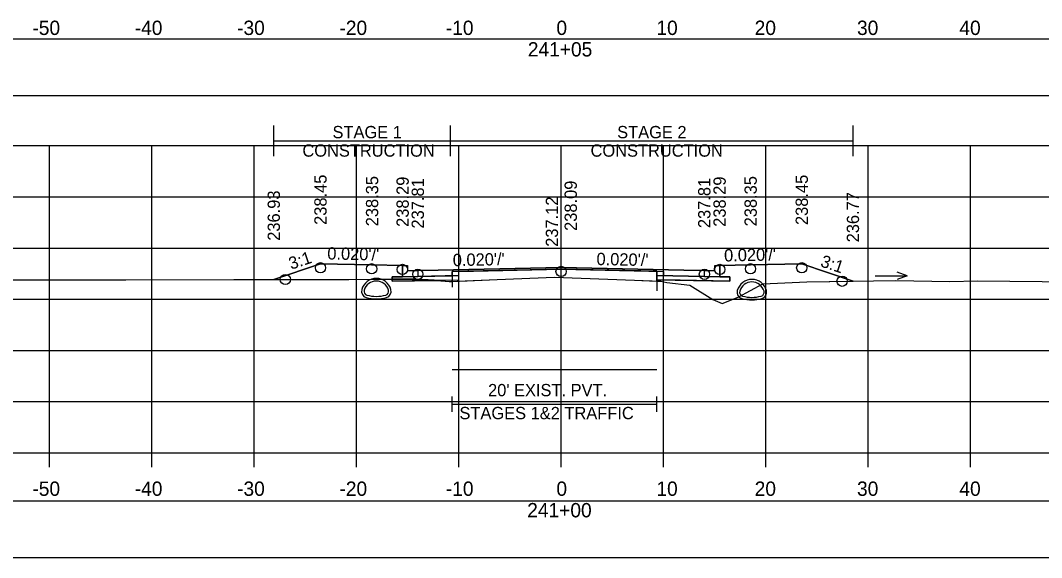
# Model space of a CAD drawing. Extents: x 1369627 to 1374022, y 380035 to 398173.
# Drawn here: x 1372045.7 to 1372145.5, y 389906.1 to 389958.5 of the extents above; entities that cross this region are included whole.
import ezdxf

# ---------------------------------------------------------------- set-up
doc = ezdxf.new("R2010")
doc.units = 0
for name, color, linetype in [('Default', 7, 'Continuous'), ('R_Alt Surface', 7, 'Continuous'), ('R_Axis', 7, 'Continuous'), ('R_Axis Annot', 7, 'Continuous'), ('R_Drive', 7, 'Continuous'), ('R_Exist Surface', 7, 'Continuous'), ('R_Fin Surface', 7, 'Continuous'), ('R_Grid', 7, 'Continuous'), ('R_MOT', 7, 'Continuous'), ('R_No Plot', 7, 'Continuous'), ('R_Water Annot', 7, 'Continuous'), ('R_Xsect Elev', 7, 'Continuous'), ('R_Xsect Slope', 7, 'Continuous'), ('T_Vehicle Path Rt', 7, 'Continuous')]:
    doc.layers.add(name, color=color, linetype=linetype)

msp = doc.modelspace()

# ---------------------------------------------------------------- linework, layer by layer
at = {"layer": 'Default'}
for p, q in [((1372087.891, 389920.323), (1372087.891, 389921.823)), ((1372107.891, 389920.323), (1372107.891, 389921.823)), ((1372087.891, 389921.073), (1372107.891, 389921.073))]:
    msp.add_line(p, q, dxfattribs=at)
for points in [[(1371948.53, 389951.185), (1372248.53, 389951.185), (1372248.53, 389956.707), (1371948.53, 389956.707)], [(1372083.02, 389934.596), (1372083.52, 389934.596), (1372083.53, 389934.096), (1372084.53, 389934.116), (1372084.53, 389933.529), (1372083.03, 389933.499)], [(1372113.53, 389934.096), (1372113.54, 389934.596), (1372114.04, 389934.596), (1372114.03, 389933.499), (1372112.53, 389933.529), (1372112.53, 389934.116)], [(1371948.53, 389906.081), (1372248.53, 389906.081), (1372248.53, 389911.603), (1371948.53, 389911.603)]]:
    msp.add_lwpolyline(points, close=True, dxfattribs=at)
at = {"layer": 'R_Alt Surface'}
msp.add_lwpolyline([(1372083.03, 389934.597), (1372083.03, 389933.499), (1372084.53, 389933.529), (1372087.891, 389933.596), (1372087.891, 389934.013), (1372098.53, 389934.226), (1372107.891, 389934.039), (1372107.891, 389933.622), (1372112.53, 389933.529), (1372114.03, 389933.499), (1372114.031, 389934.597)], dxfattribs=at)
for points in [[(1372082.03, 389933.479), (1372083.03, 389933.499), (1372084.53, 389933.529), (1372087.891, 389933.596), (1372087.891, 389933.18), (1372082.03, 389933.063)], [(1372115.03, 389933.479), (1372114.03, 389933.499), (1372112.53, 389933.529), (1372107.891, 389933.622), (1372107.891, 389933.205), (1372115.03, 389933.063)]]:
    msp.add_lwpolyline(points, close=True, dxfattribs=at)
at = {"layer": 'R_Axis'}
for p, q in [((1371948.53, 389916.307), (1372248.53, 389916.307)), ((1372048.53, 389914.907), (1372048.53, 389916.307)), ((1372058.53, 389914.907), (1372058.53, 389916.307)), ((1372068.53, 389914.907), (1372068.53, 389916.307)), ((1372078.53, 389914.907), (1372078.53, 389916.307)), ((1372088.53, 389914.907), (1372088.53, 389916.307)), ((1372098.53, 389914.907), (1372098.53, 389916.307)), ((1372108.53, 389914.907), (1372108.53, 389916.307)), ((1372118.53, 389914.907), (1372118.53, 389916.307)), ((1372128.53, 389914.907), (1372128.53, 389916.307)), ((1372138.53, 389914.907), (1372138.53, 389916.307))]:
    msp.add_line(p, q, dxfattribs=at)
at = {"layer": 'R_Drive'}
for centre, radius, start, end in [((1372080.475, 389931.855), 1.479, 15.57715, 164.42285), ((1372080.475, 389931.855), 1.229, 15.57715, 164.42285), ((1372117.172, 389931.76), 1.479, 15.57715, 164.42285), ((1372117.172, 389931.76), 1.229, 15.57715, 164.42285), ((1372079.663, 389932.082), 0.635, 164.42285, 254.30873), ((1372079.663, 389932.082), 0.385, 164.42285, 254.30873), ((1372080.475, 389934.975), 3.391, 254.30873, 285.69127), ((1372081.288, 389932.082), 0.385, 285.69127, 15.57715), ((1372081.288, 389932.082), 0.635, 285.69127, 15.57715), ((1372116.359, 389931.986), 0.635, 164.42285, 254.30873), ((1372116.359, 389931.986), 0.385, 164.42285, 254.30873), ((1372117.985, 389931.986), 0.385, 285.69127, 15.57715), ((1372117.985, 389931.986), 0.635, 285.69127, 15.57715), ((1372080.475, 389934.975), 3.641, 254.30873, 285.69127), ((1372117.172, 389934.88), 3.641, 254.30873, 285.69127), ((1372117.172, 389934.88), 3.391, 254.30873, 285.69127)]:
    msp.add_arc(centre, radius, start, end, dxfattribs=at)
at = {"layer": 'R_Exist Surface'}
msp.add_lwpolyline([(1372040.589, 389933.189), (1372050.657, 389933.21), (1372056.004, 389933.211), (1372066.548, 389933.233), (1372071.334, 389933.234), (1372077.051, 389933.24), (1372077.33, 389933.241), (1372077.804, 389933.246), (1372080.516, 389933.253), (1372081.185, 389933.262), (1372082.387, 389933.276), (1372082.896, 389933.279), (1372083.787, 389933.278), (1372084.342, 389933.275), (1372086.128, 389933.177), (1372087.609, 389933.028), (1372092.292, 389933.219), (1372097.891, 389933.448), (1372105.704, 389933.157), (1372108.259, 389933.062), (1372108.864, 389932.934), (1372111.101, 389932.671), (1372113.359, 389931.282), (1372114.252, 389930.881), (1372115.838, 389931.511), (1372118.233, 389932.818), (1372122.524, 389933.01), (1372131.241, 389933.145), (1372136.512, 389933.046), (1372139.223, 389933.098), (1372151.855, 389932.987)], dxfattribs=at)
at = {"layer": 'R_Fin Surface'}
msp.add_lwpolyline([(1372070.454, 389933.234), (1372075.02, 389934.756), (1372080.02, 389934.656), (1372083.02, 389934.596), (1372083.52, 389934.596), (1372083.53, 389934.096), (1372084.53, 389934.116), (1372086.53, 389934.156), (1372098.53, 389934.396), (1372110.53, 389934.156), (1372112.53, 389934.116), (1372113.53, 389934.096), (1372113.54, 389934.596), (1372114.04, 389934.596), (1372117.04, 389934.656), (1372122.04, 389934.756), (1372127.067, 389933.08)], dxfattribs=at)
at = {"layer": 'R_Grid'}
for p, q in [((1371948.53, 389946.307), (1372248.53, 389946.307)), ((1372048.53, 389916.307), (1372048.53, 389946.307)), ((1372058.53, 389916.307), (1372058.53, 389946.307)), ((1372068.53, 389916.307), (1372068.53, 389946.307)), ((1372078.53, 389916.307), (1372078.53, 389946.307)), ((1372088.53, 389916.307), (1372088.53, 389946.307)), ((1372098.53, 389916.307), (1372098.53, 389946.307)), ((1372108.53, 389916.307), (1372108.53, 389946.307)), ((1372118.53, 389916.307), (1372118.53, 389946.307)), ((1372128.53, 389916.307), (1372128.53, 389946.307)), ((1372138.53, 389916.307), (1372138.53, 389946.307)), ((1371948.53, 389941.307), (1372248.53, 389941.307)), ((1371948.53, 389936.307), (1372248.53, 389936.307)), ((1371948.53, 389931.307), (1372248.53, 389931.307)), ((1371948.53, 389926.307), (1372248.53, 389926.307)), ((1371948.53, 389921.307), (1372248.53, 389921.307)), ((1371948.53, 389916.307), (1372248.53, 389916.307))]:
    msp.add_line(p, q, dxfattribs=at)
at = {"layer": 'R_MOT'}
for p, q in [((1372070.454, 389945.268), (1372070.454, 389948.268)), ((1372087.713, 389945.268), (1372087.713, 389948.268)), ((1372127.067, 389945.268), (1372127.067, 389948.268)), ((1372070.454, 389946.768), (1372127.067, 389946.768))]:
    msp.add_line(p, q, dxfattribs=at)
at = {"layer": 'R_No Plot'}
for points in [[(1372083.02, 389934.596), (1372083.03, 389933.499), (1372084.53, 389933.529), (1372088.53, 389933.609), (1372088.53, 389934.026), (1372098.53, 389934.226), (1372108.53, 389934.026), (1372108.53, 389933.609), (1372112.53, 389933.529), (1372114.03, 389933.499), (1372114.04, 389934.596)], [(1372087.891, 389924.448), (1372107.891, 389924.448)]]:
    msp.add_lwpolyline(points, dxfattribs=at)
for points in [[(1372098.53, 389934.396), (1372086.53, 389934.156), (1372084.53, 389934.116), (1372084.53, 389933.529), (1372088.53, 389933.609), (1372088.53, 389934.026), (1372098.53, 389934.226), (1372108.53, 389934.026), (1372108.53, 389933.609), (1372112.53, 389933.529), (1372112.53, 389934.116), (1372110.53, 389934.156)], [(1372088.53, 389933.609), (1372084.53, 389933.529), (1372083.03, 389933.499), (1372082.03, 389933.479), (1372082.03, 389933.062), (1372088.53, 389933.192)], [(1372108.53, 389933.609), (1372112.53, 389933.529), (1372114.03, 389933.499), (1372115.03, 389933.479), (1372115.03, 389933.062), (1372108.53, 389933.192)]]:
    msp.add_lwpolyline(points, close=True, dxfattribs=at)
for centre in [(1372075.02, 389934.379), (1372080.02, 389934.279), (1372083.02, 389934.219), (1372114.04, 389934.219), (1372117.04, 389934.279), (1372122.04, 389934.379), (1372071.587, 389933.235), (1372084.53, 389933.739), (1372098.53, 389934.019), (1372112.53, 389933.739), (1372125.986, 389933.064)]:
    msp.add_circle(centre, 0.5, dxfattribs=at)
at = {"layer": 'R_Water Annot'}
for p, q in [((1372132.344, 389933.594), (1372131.382, 389933.944)), ((1372129.202, 389933.594), (1372132.344, 389933.594)), ((1372132.344, 389933.594), (1372131.382, 389933.244))]:
    msp.add_line(p, q, dxfattribs=at)
at = {"layer": 'R_Xsect Elev'}
msp.add_line((1372098.53, 389933.424), (1372098.53, 389943.424), dxfattribs=at)
at = {"layer": 'T_Vehicle Path Rt'}
for p, q in [((1372083.03, 389933.499), (1372083.02, 389934.596)), ((1372087.891, 389934.013), (1372087.891, 389932.479)), ((1372107.891, 389934.039), (1372107.891, 389932.112)), ((1372114.04, 389934.596), (1372114.03, 389933.499)), ((1372082.03, 389933.479), (1372083.03, 389933.499)), ((1372082.03, 389933.272), (1372082.03, 389933.479)), ((1372082.03, 389933.272), (1372082.03, 389933.063)), ((1372082.03, 389933.063), (1372086.395, 389933.15)), ((1372087.891, 389933.18), (1372086.395, 389933.15)), ((1372087.891, 389933.596), (1372087.891, 389933.18)), ((1372087.891, 389933.039), (1372087.891, 389933.18)), ((1372087.891, 389933.18), (1372087.891, 389933.039)), ((1372107.891, 389933.205), (1372107.891, 389933.622)), ((1372107.891, 389933.076), (1372107.891, 389933.205)), ((1372107.891, 389933.205), (1372107.891, 389933.076))]:
    msp.add_line(p, q, dxfattribs=at)
for points in [[(1372083.02, 389934.596), (1372080.02, 389934.656), (1372075.02, 389934.756), (1372070.454, 389933.234)], [(1372127.067, 389933.08), (1372122.04, 389934.756), (1372117.04, 389934.656), (1372114.04, 389934.596)], [(1372107.891, 389933.622), (1372107.891, 389934.039), (1372098.53, 389934.226), (1372087.891, 389934.013), (1372087.891, 389933.596)], [(1372070.454, 389933.234), (1372071.334, 389933.234), (1372077.051, 389933.24), (1372077.33, 389933.241), (1372077.804, 389933.246), (1372080.516, 389933.253), (1372081.185, 389933.262), (1372082.03, 389933.272)], [(1372086.395, 389933.15), (1372086.128, 389933.177), (1372084.342, 389933.275), (1372083.787, 389933.278), (1372082.896, 389933.279), (1372082.387, 389933.276), (1372082.03, 389933.272)], [(1372086.395, 389933.15), (1372087.609, 389933.028), (1372087.891, 389933.039)], [(1372087.891, 389933.039), (1372092.292, 389933.219), (1372097.891, 389933.448), (1372105.704, 389933.157), (1372107.891, 389933.076)], [(1372114.03, 389933.499), (1372115.03, 389933.479), (1372115.03, 389933.063), (1372107.891, 389933.205)], [(1372107.891, 389933.076), (1372108.259, 389933.062), (1372108.864, 389932.934), (1372111.101, 389932.671), (1372113.359, 389931.282), (1372114.252, 389930.881), (1372115.838, 389931.511), (1372118.233, 389932.818), (1372122.524, 389933.01), (1372127.067, 389933.08)]]:
    msp.add_lwpolyline(points, dxfattribs=at)

# ---------------------------------------------------------------- texts
at = {"layer": 'R_Axis Annot'}
for s, height, p in [('-50', 1.4, (1372046.871, 389957.107)), ('-40', 1.4, (1372056.871, 389957.107)), ('-30', 1.4, (1372066.871, 389957.107)), ('-20', 1.4, (1372076.871, 389957.107)), ('-10', 1.4, (1372087.268, 389957.107)), ('0', 1.4, (1372098.072, 389957.107)), ('10', 1.4, (1372107.841, 389957.107)), ('20', 1.4, (1372117.444, 389957.107)), ('30', 1.4, (1372127.444, 389957.107)), ('40', 1.4, (1372137.444, 389957.107)), ('241+05', 1.4, (1372095.278, 389955.007)), ("20' EXIST. PVT.", 1.2, (1372091.394, 389921.831)), ('STAGES 1&2 TRAFFIC', 1.2, (1372088.598, 389919.591)), ('-50', 1.4, (1372046.871, 389912.107)), ('-40', 1.4, (1372056.871, 389912.107)), ('-30', 1.4, (1372066.871, 389912.107)), ('-20', 1.4, (1372076.871, 389912.107)), ('-10', 1.4, (1372087.268, 389912.107)), ('0', 1.4, (1372098.072, 389912.107)), ('10', 1.4, (1372107.841, 389912.107)), ('20', 1.4, (1372117.444, 389912.107)), ('30', 1.4, (1372127.444, 389912.107)), ('40', 1.4, (1372137.444, 389912.107)), ('241+00', 1.4, (1372095.217, 389910.007))]:
    msp.add_text(s, height=height, dxfattribs=at).set_placement(p)
at = {"layer": 'R_MOT'}
for s, p in [('STAGE 1', (1372076.196, 389947.024)), ('STAGE 2', (1372104.01, 389947.024)), ('CONSTRUCTION', (1372073.253, 389945.224)), ('CONSTRUCTION', (1372101.407, 389945.224))]:
    msp.add_text(s, height=1.2, dxfattribs=at).set_placement(p)
at = {"layer": 'R_Xsect Elev'}
for s, p in [('238.45', (1372075.618, 389938.564)), ('238.35', (1372080.66, 389938.428)), ('238.29', (1372083.645, 389938.367)), ('237.81', (1372085.125, 389938.208)), ('238.09', (1372100.07, 389937.976)), ('237.81', (1372113.12, 389938.25)), ('238.29', (1372114.616, 389938.377)), ('238.35', (1372117.649, 389938.422)), ('238.45', (1372122.643, 389938.55)), ('236.93', (1372071.056, 389937.014)), ('236.77', (1372127.641, 389936.859)), ('237.12', (1372098.23, 389936.424))]:
    msp.add_text(s, height=1.2, rotation=90, dxfattribs=at).set_placement(p)
at = {"layer": 'R_Xsect Slope'}
for s, rotation, p in [('3:1', 18.43323, (1372072.148, 389934.18)), ("0.020'/'", 358.85424, (1372075.678, 389935.186)), ("0.020'/'", 1.14576, (1372087.956, 389934.533)), ("0.020'/'", 358.85424, (1372101.98, 389934.646)), ("0.020'/'", 1.14576, (1372114.466, 389934.988)), ('3:1', 341.56677, (1372123.791, 389934.525))]:
    msp.add_text(s, height=1.2, rotation=rotation, dxfattribs=at).set_placement(p)

doc.saveas('drawing.dxf')
